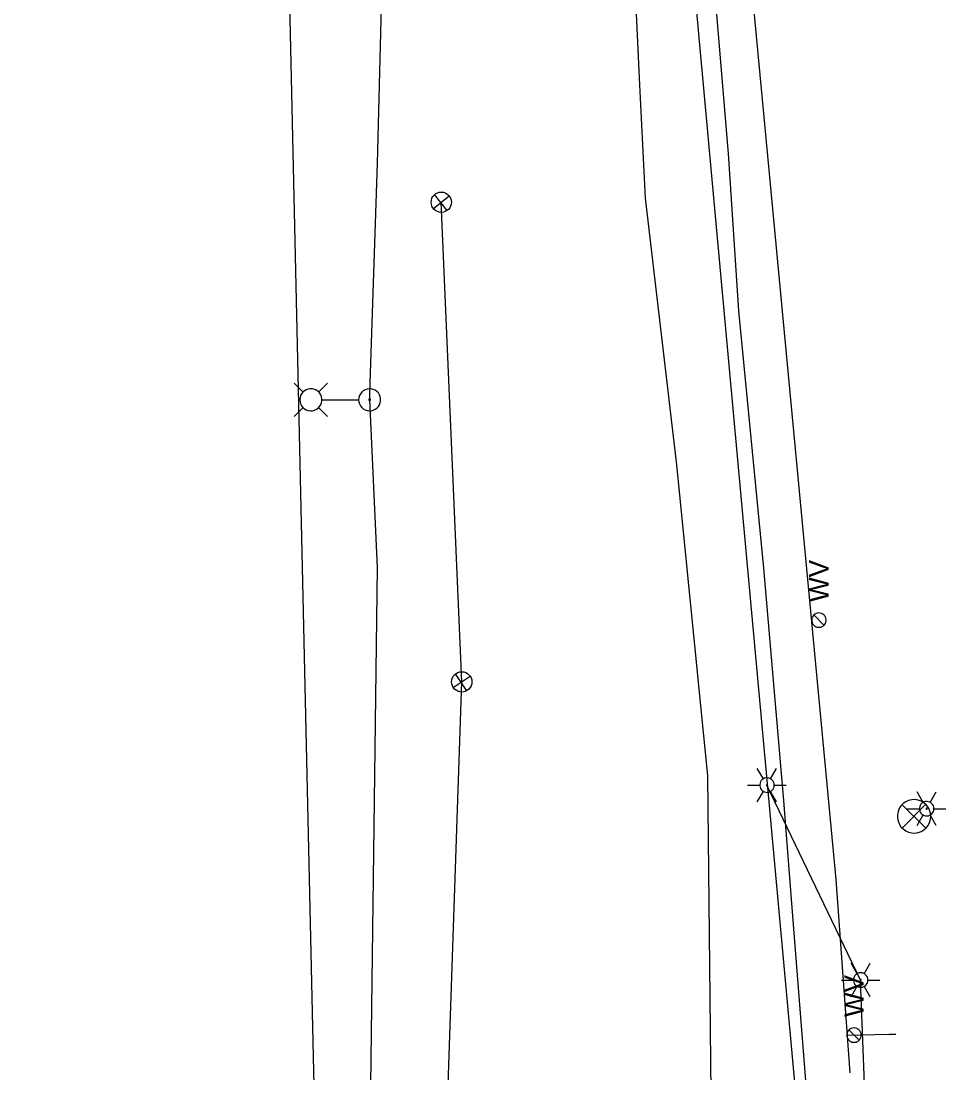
# Model space of a CAD drawing. Extents: x 596028 to 606371, y 330010 to 403088.
# Drawn here: x 604931.9 to 605114.3, y 332832.1 to 333039.5 of the extents above; entities that cross this region are included whole.
import ezdxf

# ---------------------------------------------------------------- set-up
doc = ezdxf.new("R2010")
doc.units = 0
for name, color, linetype in [('E_LTG', 7, 'Continuous'), ('E_LTG_CID', 7, 'Continuous'), ('E_SIG', 7, 'Continuous'), ('E_SIG_Conduit', 7, 'Continuous'), ('E_UTL_G_UG', 7, 'Continuous'), ('E_UTL_SAN_UG', 7, 'Continuous'), ('E_UTL_SAN_UG_MMSD', 7, 'Continuous'), ('E_UTL_TV_UG', 7, 'Continuous'), ('E_UTL_W', 7, 'Continuous'), ('E_UTL_W_UG', 7, 'Continuous')]:
    doc.layers.add(name, color=color, linetype=linetype)

# ---------------------------------------------------------------- blocks, each defined once
blk = doc.blocks.new('_U314')
at = {"layer": 'E_SIG'}
for p, q in [((-6.09, 0.4), (6.1, 0.4)), ((0, 6.1), (0, -6.1))]:
    blk.add_line(p, q, dxfattribs=at)
blk.add_circle((0, 0.01), 6.1, dxfattribs=at)
blk = doc.blocks.new('_U315')
at = {"layer": 'E_SIG'}
for p, q in [((-6.09, 0.4), (6.1, 0.4)), ((0, 6.1), (0, -6.1))]:
    blk.add_line(p, q, dxfattribs=at)
blk.add_circle((0, 0.01), 6.1, dxfattribs=at)

msp = doc.modelspace()

# ---------------------------------------------------------------- linework, layer by layer
at = {"layer": 'E_LTG'}
for points in [[(604987.51, 332966.35), (604985.73, 332968.13)], [(604986.86, 332964.83), (604986.9, 332964.42), (604987.02, 332964.02), (604987.21, 332963.65), (604987.46, 332963.33), (604987.77, 332963.05), (604988.13, 332962.85), (604988.52, 332962.71), (604988.93, 332962.65), (604989.35, 332962.67), (604989.75, 332962.77), (604990.12, 332962.94), (604990.46, 332963.18), (604990.75, 332963.48), (604990.97, 332963.83), (604991.12, 332964.21), (604991.2, 332964.62), (604991.2, 332965.03), (604991.12, 332965.44), (604990.97, 332965.82), (604990.75, 332966.17), (604990.46, 332966.47), (604990.12, 332966.71), (604989.75, 332966.88), (604989.35, 332966.98), (604988.93, 332967), (604988.52, 332966.94), (604988.13, 332966.81), (604987.77, 332966.6), (604987.46, 332966.33), (604987.21, 332966), (604987.02, 332965.64), (604986.9, 332965.24), (604986.86, 332964.83)], [(604990.56, 332966.35), (604992.34, 332968.13)], [(604998.46, 332964.83), (604998.5, 332964.42), (604998.62, 332964.02), (604998.81, 332963.65), (604999.06, 332963.33), (604999.38, 332963.05), (604999.74, 332962.85), (605000.13, 332962.71), (605000.54, 332962.65), (605000.95, 332962.67), (605001.35, 332962.77), (605001.73, 332962.94), (605002.06, 332963.18), (605002.35, 332963.48), (605002.57, 332963.83), (605002.73, 332964.21), (605002.8, 332964.62), (605002.8, 332965.03), (605002.73, 332965.44), (605002.57, 332965.82), (605002.35, 332966.17), (605002.06, 332966.47), (605001.73, 332966.71), (605001.35, 332966.88), (605000.95, 332966.98), (605000.54, 332967), (605000.13, 332966.94), (604999.74, 332966.81), (604999.38, 332966.6), (604999.06, 332966.33), (604998.81, 332966), (604998.62, 332965.64), (604998.5, 332965.24), (604998.46, 332964.83)], [(604991.25, 332964.83), (604998.43, 332964.83)], [(605000.47, 332964.83), (605000.48, 332964.8), (605000.48, 332964.77), (605000.5, 332964.74), (605000.52, 332964.71), (605000.54, 332964.69), (605000.57, 332964.68), (605000.6, 332964.67), (605000.63, 332964.66), (605000.66, 332964.66), (605000.69, 332964.67), (605000.72, 332964.68), (605000.75, 332964.7), (605000.77, 332964.72), (605000.79, 332964.75), (605000.8, 332964.78), (605000.8, 332964.81), (605000.8, 332964.84), (605000.8, 332964.87), (605000.79, 332964.9), (605000.77, 332964.93), (605000.75, 332964.95), (605000.72, 332964.97), (605000.69, 332964.98), (605000.66, 332964.99), (605000.63, 332964.99), (605000.6, 332964.99), (605000.57, 332964.98), (605000.54, 332964.96), (605000.52, 332964.94), (605000.5, 332964.92), (605000.48, 332964.89), (605000.48, 332964.86), (605000.47, 332964.83)], [(604987.51, 332963.3), (604985.73, 332961.53)], [(604990.56, 332963.3), (604992.34, 332961.53)], [(605078.31, 332890.08), (605077.11, 332892.14)], [(605079.73, 332890.08), (605080.93, 332892.14)], [(605080.45, 332888.84), (605080.42, 332889.11), (605080.35, 332889.38), (605080.22, 332889.62), (605080.05, 332889.83), (605079.85, 332890.01), (605079.61, 332890.14), (605079.36, 332890.23), (605079.09, 332890.27), (605078.82, 332890.26), (605078.55, 332890.19), (605078.31, 332890.08), (605078.08, 332889.92), (605077.9, 332889.73), (605077.75, 332889.5), (605077.65, 332889.25), (605077.6, 332888.98), (605077.6, 332888.71), (605077.65, 332888.44), (605077.75, 332888.19), (605077.9, 332887.96), (605078.08, 332887.76), (605078.31, 332887.61), (605078.55, 332887.49), (605078.82, 332887.43), (605079.09, 332887.42), (605079.36, 332887.46), (605079.61, 332887.54), (605079.85, 332887.68), (605080.05, 332887.86), (605080.22, 332888.07), (605080.35, 332888.31), (605080.42, 332888.57), (605080.45, 332888.84)], [(605080.45, 332888.84), (605080.42, 332889.11), (605080.35, 332889.38), (605080.22, 332889.62), (605080.05, 332889.83), (605079.85, 332890.01), (605079.61, 332890.14), (605079.36, 332890.23), (605079.09, 332890.27), (605078.82, 332890.26), (605078.55, 332890.19), (605078.31, 332890.08), (605078.08, 332889.92), (605077.9, 332889.73), (605077.75, 332889.5), (605077.65, 332889.25), (605077.6, 332888.98), (605077.6, 332888.71), (605077.65, 332888.44), (605077.75, 332888.19), (605077.9, 332887.96), (605078.08, 332887.76), (605078.31, 332887.61), (605078.55, 332887.49), (605078.82, 332887.43), (605079.09, 332887.42), (605079.36, 332887.46), (605079.61, 332887.54), (605079.85, 332887.68), (605080.05, 332887.86), (605080.22, 332888.07), (605080.35, 332888.31), (605080.42, 332888.57), (605080.45, 332888.84)], [(605080.45, 332888.84), (605080.42, 332889.11), (605080.35, 332889.38), (605080.22, 332889.62), (605080.05, 332889.83), (605079.85, 332890.01), (605079.61, 332890.14), (605079.36, 332890.23), (605079.09, 332890.27), (605078.82, 332890.26), (605078.55, 332890.19), (605078.31, 332890.08), (605078.08, 332889.92), (605077.9, 332889.73), (605077.75, 332889.5), (605077.65, 332889.25), (605077.6, 332888.98), (605077.6, 332888.71), (605077.65, 332888.44), (605077.75, 332888.19), (605077.9, 332887.96), (605078.08, 332887.76), (605078.31, 332887.61), (605078.55, 332887.49), (605078.82, 332887.43), (605079.09, 332887.42), (605079.36, 332887.46), (605079.61, 332887.54), (605079.85, 332887.68), (605080.05, 332887.86), (605080.22, 332888.07), (605080.35, 332888.31), (605080.42, 332888.57), (605080.45, 332888.84)], [(605075.21, 332888.84), (605077.59, 332888.84)], [(605079.14, 332888.84), (605079.14, 332888.87), (605079.13, 332888.89), (605079.12, 332888.91), (605079.11, 332888.93), (605079.09, 332888.94), (605079.07, 332888.95), (605079.05, 332888.96), (605079.03, 332888.96), (605079, 332888.96), (605078.98, 332888.96), (605078.96, 332888.95), (605078.94, 332888.93), (605078.93, 332888.92), (605078.91, 332888.9), (605078.91, 332888.88), (605078.9, 332888.86), (605078.9, 332888.83), (605078.91, 332888.81), (605078.91, 332888.79), (605078.93, 332888.77), (605078.94, 332888.75), (605078.96, 332888.74), (605078.98, 332888.73), (605079, 332888.73), (605079.03, 332888.73), (605079.05, 332888.73), (605079.07, 332888.74), (605079.09, 332888.75), (605079.11, 332888.76), (605079.12, 332888.78), (605079.13, 332888.8), (605079.14, 332888.82), (605079.14, 332888.84)], [(605080.45, 332888.84), (605082.83, 332888.84)], [(605077.11, 332885.54), (605078.31, 332887.61)], [(605080.93, 332885.54), (605079.73, 332887.61)], [(605109.81, 332885.43), (605108.62, 332887.5)], [(605111.95, 332884.2), (605111.93, 332884.47), (605111.85, 332884.73), (605111.73, 332884.97), (605111.56, 332885.18), (605111.35, 332885.36), (605111.12, 332885.5), (605110.86, 332885.58), (605110.59, 332885.62), (605110.32, 332885.61), (605110.06, 332885.55), (605109.81, 332885.43), (605109.59, 332885.28), (605109.4, 332885.08), (605109.25, 332884.85), (605109.15, 332884.6), (605109.1, 332884.33), (605109.1, 332884.06), (605109.15, 332883.79), (605109.25, 332883.54), (605109.4, 332883.31), (605109.59, 332883.12), (605109.81, 332882.96), (605110.06, 332882.85), (605110.32, 332882.78), (605110.59, 332882.77), (605110.86, 332882.81), (605111.12, 332882.9), (605111.35, 332883.03), (605111.56, 332883.21), (605111.73, 332883.42), (605111.85, 332883.66), (605111.93, 332883.93), (605111.95, 332884.2)], [(605111.95, 332884.2), (605111.93, 332884.47), (605111.85, 332884.73), (605111.73, 332884.97), (605111.56, 332885.18), (605111.35, 332885.36), (605111.12, 332885.5), (605110.86, 332885.58), (605110.59, 332885.62), (605110.32, 332885.61), (605110.06, 332885.55), (605109.81, 332885.43), (605109.59, 332885.28), (605109.4, 332885.08), (605109.25, 332884.85), (605109.15, 332884.6), (605109.1, 332884.33), (605109.1, 332884.06), (605109.15, 332883.79), (605109.25, 332883.54), (605109.4, 332883.31), (605109.59, 332883.12), (605109.81, 332882.96), (605110.06, 332882.85), (605110.32, 332882.78), (605110.59, 332882.77), (605110.86, 332882.81), (605111.12, 332882.9), (605111.35, 332883.03), (605111.56, 332883.21), (605111.73, 332883.42), (605111.85, 332883.66), (605111.93, 332883.93), (605111.95, 332884.2)], [(605111.95, 332884.2), (605111.93, 332884.47), (605111.85, 332884.73), (605111.73, 332884.97), (605111.56, 332885.18), (605111.35, 332885.36), (605111.12, 332885.5), (605110.86, 332885.58), (605110.59, 332885.62), (605110.32, 332885.61), (605110.06, 332885.55), (605109.81, 332885.43), (605109.59, 332885.28), (605109.4, 332885.08), (605109.25, 332884.85), (605109.15, 332884.6), (605109.1, 332884.33), (605109.1, 332884.06), (605109.15, 332883.79), (605109.25, 332883.54), (605109.4, 332883.31), (605109.59, 332883.12), (605109.81, 332882.96), (605110.06, 332882.85), (605110.32, 332882.78), (605110.59, 332882.77), (605110.86, 332882.81), (605111.12, 332882.9), (605111.35, 332883.03), (605111.56, 332883.21), (605111.73, 332883.42), (605111.85, 332883.66), (605111.93, 332883.93), (605111.95, 332884.2)], [(605111.24, 332885.43), (605112.43, 332887.5)], [(605106.71, 332884.2), (605109.1, 332884.2)], [(605110.64, 332884.2), (605110.64, 332884.22), (605110.63, 332884.24), (605110.62, 332884.26), (605110.61, 332884.28), (605110.59, 332884.29), (605110.57, 332884.3), (605110.55, 332884.31), (605110.53, 332884.31), (605110.51, 332884.31), (605110.49, 332884.31), (605110.46, 332884.3), (605110.45, 332884.29), (605110.43, 332884.27), (605110.42, 332884.25), (605110.41, 332884.23), (605110.41, 332884.21), (605110.41, 332884.18), (605110.41, 332884.16), (605110.42, 332884.14), (605110.43, 332884.12), (605110.45, 332884.11), (605110.46, 332884.09), (605110.49, 332884.08), (605110.51, 332884.08), (605110.53, 332884.08), (605110.55, 332884.08), (605110.57, 332884.09), (605110.59, 332884.1), (605110.61, 332884.11), (605110.62, 332884.13), (605110.63, 332884.15), (605110.64, 332884.17), (605110.64, 332884.2)], [(605111.95, 332884.2), (605114.33, 332884.2)], [(605108.62, 332880.9), (605109.81, 332882.96)], [(605112.43, 332880.9), (605111.24, 332882.96)], [(605096.79, 332851.65), (605095.6, 332853.71)], [(605098.22, 332851.65), (605099.41, 332853.71)], [(605093.69, 332850.41), (605096.08, 332850.41)], [(605098.93, 332850.41), (605098.91, 332850.69), (605098.83, 332850.95), (605098.71, 332851.19), (605098.54, 332851.4), (605098.33, 332851.58), (605098.1, 332851.71), (605097.84, 332851.8), (605097.57, 332851.84), (605097.3, 332851.83), (605097.04, 332851.77), (605096.79, 332851.65), (605096.57, 332851.49), (605096.38, 332851.3), (605096.23, 332851.07), (605096.13, 332850.82), (605096.08, 332850.55), (605096.08, 332850.28), (605096.13, 332850.01), (605096.23, 332849.76), (605096.38, 332849.53), (605096.57, 332849.34), (605096.79, 332849.18), (605097.04, 332849.06), (605097.3, 332849), (605097.57, 332848.99), (605097.84, 332849.03), (605098.1, 332849.12), (605098.33, 332849.25), (605098.54, 332849.43), (605098.71, 332849.64), (605098.83, 332849.88), (605098.91, 332850.14), (605098.93, 332850.41)], [(605098.93, 332850.41), (605098.91, 332850.69), (605098.83, 332850.95), (605098.71, 332851.19), (605098.54, 332851.4), (605098.33, 332851.58), (605098.1, 332851.71), (605097.84, 332851.8), (605097.57, 332851.84), (605097.3, 332851.83), (605097.04, 332851.77), (605096.79, 332851.65), (605096.57, 332851.49), (605096.38, 332851.3), (605096.23, 332851.07), (605096.13, 332850.82), (605096.08, 332850.55), (605096.08, 332850.28), (605096.13, 332850.01), (605096.23, 332849.76), (605096.38, 332849.53), (605096.57, 332849.34), (605096.79, 332849.18), (605097.04, 332849.06), (605097.3, 332849), (605097.57, 332848.99), (605097.84, 332849.03), (605098.1, 332849.12), (605098.33, 332849.25), (605098.54, 332849.43), (605098.71, 332849.64), (605098.83, 332849.88), (605098.91, 332850.14), (605098.93, 332850.41)], [(605098.93, 332850.41), (605098.91, 332850.69), (605098.83, 332850.95), (605098.71, 332851.19), (605098.54, 332851.4), (605098.33, 332851.58), (605098.1, 332851.71), (605097.84, 332851.8), (605097.57, 332851.84), (605097.3, 332851.83), (605097.04, 332851.77), (605096.79, 332851.65), (605096.57, 332851.49), (605096.38, 332851.3), (605096.23, 332851.07), (605096.13, 332850.82), (605096.08, 332850.55), (605096.08, 332850.28), (605096.13, 332850.01), (605096.23, 332849.76), (605096.38, 332849.53), (605096.57, 332849.34), (605096.79, 332849.18), (605097.04, 332849.06), (605097.3, 332849), (605097.57, 332848.99), (605097.84, 332849.03), (605098.1, 332849.12), (605098.33, 332849.25), (605098.54, 332849.43), (605098.71, 332849.64), (605098.83, 332849.88), (605098.91, 332850.14), (605098.93, 332850.41)], [(605097.62, 332850.41), (605097.62, 332850.44), (605097.61, 332850.46), (605097.6, 332850.48), (605097.59, 332850.5), (605097.57, 332850.51), (605097.55, 332850.52), (605097.53, 332850.53), (605097.51, 332850.53), (605097.49, 332850.53), (605097.47, 332850.53), (605097.44, 332850.52), (605097.43, 332850.5), (605097.41, 332850.49), (605097.4, 332850.47), (605097.39, 332850.45), (605097.39, 332850.43), (605097.39, 332850.4), (605097.39, 332850.38), (605097.4, 332850.36), (605097.41, 332850.34), (605097.43, 332850.33), (605097.44, 332850.31), (605097.47, 332850.3), (605097.49, 332850.3), (605097.51, 332850.3), (605097.53, 332850.3), (605097.55, 332850.31), (605097.57, 332850.32), (605097.59, 332850.33), (605097.6, 332850.35), (605097.61, 332850.37), (605097.62, 332850.39), (605097.62, 332850.41)], [(605098.93, 332850.41), (605101.31, 332850.41)], [(605095.6, 332847.11), (605096.79, 332849.18)], [(605099.41, 332847.11), (605098.22, 332849.18)]]:
    msp.add_lwpolyline(points, dxfattribs=at)
at = {"layer": 'E_LTG_CID'}
for points in [[(604931.85, 331581.07), (604937.27, 331603.67), (604947.8, 331650.94), (604952, 331678.28), (604955.83, 331701.76), (604989.48, 331966.47), (604996.27, 332242.26), (604998.49, 332512.59), (605000.29, 332783.81), (605002.15, 332931.75), (605000.64, 332964.83), (605000.69, 332966.2), (605002.17, 333011.44), (605003.78, 333073.37), (605005.15, 333128.46), (605004.43, 333142.5)], [(605100.78, 332765.04), (605097.5, 332850.41), (605079.02, 332888.84)]]:
    msp.add_lwpolyline(points, dxfattribs=at)
at = {"layer": 'E_SIG'}
for points in [[(605111.35, 332882.69), (605111.29, 332883.32), (605111.11, 332883.92), (605110.83, 332884.48), (605110.44, 332884.97), (605109.96, 332885.38), (605109.42, 332885.7), (605108.83, 332885.9), (605108.21, 332885.99), (605107.58, 332885.96), (605106.97, 332885.81), (605106.4, 332885.55), (605105.89, 332885.19), (605105.46, 332884.73), (605105.12, 332884.21), (605104.88, 332883.62), (605104.76, 332883.01), (605104.76, 332882.38), (605104.88, 332881.76), (605105.12, 332881.18), (605105.46, 332880.65), (605105.89, 332880.2), (605106.4, 332879.84), (605106.97, 332879.58), (605107.58, 332879.43), (605108.21, 332879.4), (605108.83, 332879.49), (605109.42, 332879.69), (605109.96, 332880.01), (605110.44, 332880.42), (605110.83, 332880.91), (605111.11, 332881.47), (605111.29, 332882.07), (605111.35, 332882.69)], [(605110.31, 332885.03), (605105.7, 332880.37)], [(605105.7, 332884.98), (605110.35, 332880.33)]]:
    msp.add_lwpolyline(points, dxfattribs=at)
at = {"layer": 'E_SIG_Conduit'}
msp.add_lwpolyline([(605013.44, 332750.37), (605018.8, 332909.2), (605014.77, 333003.78)], dxfattribs=at)
at = {"layer": 'E_UTL_G_UG'}
for points in [[(605067.35, 332890.68), (605061.21, 332951.97), (605055.05, 333004.59), (605053.86, 333028.21), (605052.5, 333057.99), (605051.57, 333081.36), (605049.66, 333125.99), (605049.8, 333176.37), (605050.05, 333219.56), (605051.36, 333273.68), (605051.84, 333298.93), (605052.97, 333353.42), (605053.54, 333377.39), (605054.31, 333435.25), (605055.56, 333475.58), (605057.16, 333564.52), (605058.44, 333615), (605058.65, 333665.55), (605058.49, 333700.45), (605060.44, 333765.47), (605057.13, 333874.76), (605051.05, 333995.08)], [(605069.91, 332651.64), (605069.52, 332684.31), (605067.35, 332890.68)]]:
    msp.add_lwpolyline(points, dxfattribs=at)
at = {"layer": 'E_UTL_SAN_UG'}
msp.add_line((605095.5, 332710.46), (605061.78, 333078.09), dxfattribs=at)
at = {"layer": 'E_UTL_SAN_UG_MMSD'}
msp.add_lwpolyline([(604992.09, 332721.29), (604978.83, 333311.92)], dxfattribs=at)
at = {"layer": 'E_UTL_TV_UG'}
msp.add_lwpolyline([(605094.66, 332749.57), (605093.19, 332767.66), (605089.64, 332794.29), (605088.03, 332813.98), (605084.1, 332862.98), (605082.36, 332885.78), (605078.4, 332931.64), (605073.44, 332982.37), (605071.45, 333013.37), (605067.62, 333058.93), (605065.49, 333085.16), (605061.42, 333132.77), (605058.07, 333175.2), (605056.52, 333223.42), (605057.28, 333240.58), (605057.66, 333247.69), (605057.53, 333257.64), (605054.7, 333270.55), (605051.63, 333282.99), (605048.15, 333292.97), (605046.32, 333306.44), (605046.78, 333343.6), (605047.66, 333380.14), (605052.04, 333566.05)], dxfattribs=at)
at = {"layer": 'E_UTL_W'}
for points in [[(605089.26, 332922.81), (605088.99, 332922.78), (605088.73, 332922.71), (605088.49, 332922.58), (605088.28, 332922.42), (605088.1, 332922.21), (605087.96, 332921.98), (605087.87, 332921.72), (605087.84, 332921.45), (605087.85, 332921.18), (605087.91, 332920.92), (605088.02, 332920.67), (605088.18, 332920.45), (605088.38, 332920.26), (605088.61, 332920.12), (605088.86, 332920.02), (605089.12, 332919.96), (605089.4, 332919.96), (605089.66, 332920.02), (605089.91, 332920.12), (605090.14, 332920.26), (605090.34, 332920.45), (605090.49, 332920.67), (605090.61, 332920.92), (605090.67, 332921.18), (605090.68, 332921.45), (605090.65, 332921.72), (605090.56, 332921.98), (605090.42, 332922.21), (605090.24, 332922.42), (605090.03, 332922.58), (605089.79, 332922.71), (605089.53, 332922.78), (605089.26, 332922.81)], [(605090.27, 332920.38), (605088.25, 332922.39)], [(605096.19, 332840.98), (605095.92, 332840.95), (605095.66, 332840.88), (605095.42, 332840.75), (605095.21, 332840.59), (605095.03, 332840.38), (605094.89, 332840.15), (605094.8, 332839.89), (605094.77, 332839.62), (605094.78, 332839.35), (605094.84, 332839.09), (605094.95, 332838.84), (605095.11, 332838.62), (605095.31, 332838.43), (605095.54, 332838.29), (605095.79, 332838.19), (605096.05, 332838.13), (605096.33, 332838.13), (605096.59, 332838.19), (605096.84, 332838.29), (605097.07, 332838.43), (605097.27, 332838.62), (605097.42, 332838.84), (605097.54, 332839.09), (605097.6, 332839.35), (605097.61, 332839.62), (605097.58, 332839.89), (605097.49, 332840.15), (605097.35, 332840.38), (605097.17, 332840.59), (605096.96, 332840.75), (605096.72, 332840.88), (605096.46, 332840.95), (605096.19, 332840.98)], [(605097.2, 332838.55), (605095.18, 332840.56)]]:
    msp.add_lwpolyline(points, dxfattribs=at)
at = {"layer": 'E_UTL_W_UG'}
for points in [[(605095.43, 332832.09), (605092.69, 332870.25), (605073.77, 333070.07), (605062.64, 333182.92)], [(605094.69, 332839.52), (605103.1, 332839.72), (605104.42, 332839.75)]]:
    msp.add_lwpolyline(points, dxfattribs=at)

# ---------------------------------------------------------------- block references
at = {"layer": 'E_SIG_Conduit', "yscale": 0.32808333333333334}
for name, p, xscale, rotation in [('_U315', (605014.77, 333003.78), 0.32808333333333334, 128.2099389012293), ('_U314', (605018.8, 332909.2), 0.3280833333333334, 123.3261734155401)]:
    msp.add_blockref(name, p, dxfattribs=dict(at, xscale=xscale, rotation=rotation))

# ---------------------------------------------------------------- texts
at = {"layer": 'E_UTL_W'}
for p in [(605091.18, 332924.95), (605098.11, 332843.12)]:
    msp.add_text('WV', height=3.85, rotation=90, dxfattribs=at).set_placement(p)

doc.saveas('drawing.dxf')
